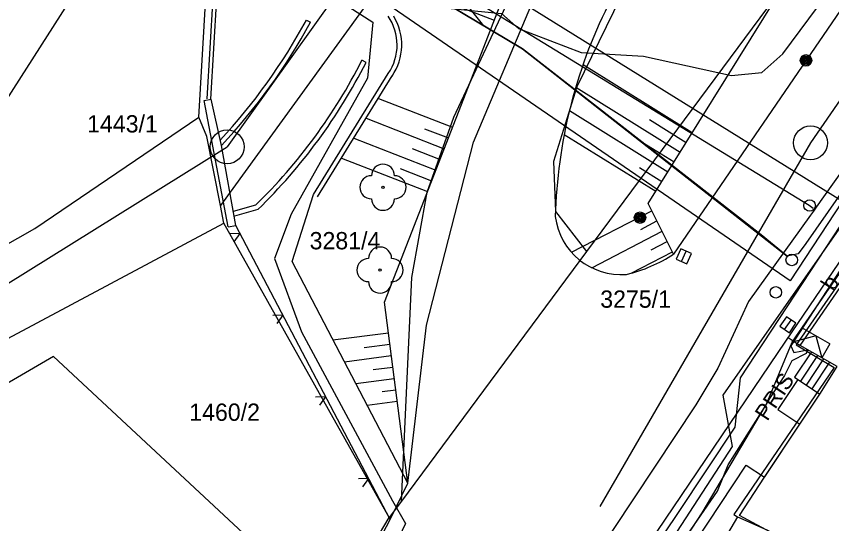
# Model space of a CAD drawing. Extents: x -601580 to 4, y -1204314 to 4.
# Drawn here: x -599697.91 to -599662.55, y -1204113.68 to -1204091.67 of the extents above; entities that cross this region are included whole.
import ezdxf

# ---------------------------------------------------------------- set-up
doc = ezdxf.new("R2010")
doc.units = 0
for name, color, linetype in [('00-EON NN', 7, 'Continuous'), ('00-INNOGY-NTL', 7, 'Continuous'), ('00-KN-HRANICE PARCEL', 7, 'Continuous'), ('00-KN-PARC. CISLA', 7, 'Continuous'), ('00-POLOHOPIS', 7, 'Continuous'), ('00-SITE KOM. KABEL', 7, 'Continuous'), ('00-VAK-KANAL-POTRUBI', 7, 'Continuous'), ('00-VAK-VODA-RAD IGIS', 7, 'Continuous'), ('11-REKONSTRUKCE  VYKOP', 7, 'Continuous'), ('11-REKONSTRUKCE VODOVOD', 7, 'Continuous'), ('11-REKONSTRUKCE VODOVOD POPIS', 7, 'Continuous'), ('Vrstva 22', 7, 'Continuous'), ('Vrstva 25', 7, 'Continuous'), ('Vrstva 27', 7, 'Continuous'), ('Vrstva 28', 7, 'Continuous'), ('Vrstva 9', 7, 'Continuous')]:
    doc.layers.add(name, color=color, linetype=linetype)

# ---------------------------------------------------------------- blocks, each defined once
blk = doc.blocks.new('6.01A_956')
at = {"layer": 'Vrstva 25'}
for radius in [0.25, 0.2, 0.15, 0.1, 0.05]:
    blk.add_circle((0, 0), radius, dxfattribs=at)
blk = doc.blocks.new('3.13_26')
at = {"layer": 'Vrstva 22'}
blk.add_circle((0, 0), 0.05, dxfattribs=at)
for centre, start, end in [((0, 0.5), 0, 180), ((-0.5, 0), 90, 270), ((0.5, 0), 270, 90), ((0, -0.5), 180, 0)]:
    blk.add_arc(centre, 0.5, start, end, dxfattribs=at)
blk = doc.blocks.new('3.13_28')
at = {"layer": 'Vrstva 22'}
blk.add_circle((0, 0), 0.05, dxfattribs=at)
for centre, start, end in [((0, 0.5), 0, 180), ((-0.5, 0), 90, 270), ((0.5, 0), 270, 90), ((0, -0.5), 180, 0)]:
    blk.add_arc(centre, 0.5, start, end, dxfattribs=at)
blk = doc.blocks.new('6.14A_100')
at = {"layer": 'Vrstva 28'}
blk.add_circle((0, 0), 0.25, dxfattribs=at)
blk = doc.blocks.new('6.14A_102')
at = {"layer": 'Vrstva 28'}
blk.add_circle((0, 0), 0.25, dxfattribs=at)
blk = doc.blocks.new('6.14A_104')
at = {"layer": 'Vrstva 28'}
blk.add_circle((0, 0), 0.25, dxfattribs=at)
blk = doc.blocks.new('6.30_46')
at = {"layer": 'Vrstva 27'}
blk.add_line((-0.25, 0), (0.25, 0), dxfattribs=at)
blk.add_lwpolyline([(-0.25, -0.25), (0.25, -0.25), (0.25, 0.25), (-0.25, 0.25)], close=True, dxfattribs=at)
blk = doc.blocks.new('6.30_48')
at = {"layer": 'Vrstva 27'}
blk.add_line((-0.25, 0.001), (0.25, -0.001), dxfattribs=at)
blk.add_lwpolyline([(-0.25, -0.25), (0.25, -0.25), (0.25, 0.25), (-0.25, 0.25)], close=True, dxfattribs=at)
blk = doc.blocks.new('6.01A_1054')
at = {"layer": 'Vrstva 25'}
for radius in [0.25, 0.2, 0.15, 0.1, 0.05]:
    blk.add_circle((0, 0), radius, dxfattribs=at)
blk = doc.blocks.new('NN630')
at = {"layer": 'Vrstva 9'}
for points in [[(-3, -700), (-703, 0)], [(-703, -700), (-703, 0), (697, 0), (697, -700)], [(-3, -700), (697, 0)], [(-703, -700), (697, -700)]]:
    blk.add_lwpolyline(points, dxfattribs=at)

msp = doc.modelspace()

# ---------------------------------------------------------------- linework, layer by layer
at = {"layer": '00-EON NN'}
for points in [[(-599694.198, -1204085.915), (-599692.801, -1204086.993), (-599691.915, -1204088.112), (-599691.016, -1204089.219), (-599689.488, -1204090.615), (-599688.997, -1204090.416), (-599684.953, -1204090.681), (-599680.794, -1204091.147), (-599676.868, -1204091.546), (-599676.131, -1204092.201), (-599673.418, -1204093.238), (-599670.717, -1204093.39), (-599666.901, -1204094.239), (-599665.577, -1204094.111), (-599664.665, -1204093.295), (-599659.871, -1204086.817), (-599658.138, -1204084.755), (-599656.882, -1204084.361), (-599652.718, -1204084.026), (-599648.742, -1204082.908), (-599647.709, -1204082.187), (-599646.928, -1204081.315), (-599640.793, -1204072.36), (-599631.81, -1204059.488)], [(-599688.98, -1204090.818), (-599688.119, -1204090.764), (-599687.029, -1204090.296), (-599685.769, -1204089.786), (-599682.449, -1204091.916), (-599682.679, -1204094.346), (-599685.989, -1204100.256), (-599686.709, -1204102.176), (-599685.549, -1204105.356), (-599681.599, -1204112.686), (-599681.029, -1204113.676), (-599683.189, -1204118.196), (-599686.169, -1204122.426), (-599688.269, -1204125.756), (-599689.539, -1204127.706), (-599690.236, -1204128.516)], [(-599661.199, -1204101.166), (-599664.319, -1204105.956), (-599664.199, -1204106.256), (-599663.589, -1204106.132), (-599663.662, -1204106.296), (-599664.284, -1204106.613), (-599664.596, -1204107.246), (-599665.243, -1204108.242), (-599668.185, -1204113.215), (-599670.503, -1204116.782)]]:
    msp.add_lwpolyline(points, dxfattribs=at)
at = {"layer": '00-INNOGY-NTL'}
msp.add_lwpolyline([(-599670.55, -1204116.026), (-599666.85, -1204110.336), (-599667.26, -1204108.096), (-599662.13, -1204100.756), (-599661.79, -1204100.276), (-599659.86, -1204097.176), (-599658.93, -1204097.006), (-599658.83, -1204096.876), (-599654.01, -1204090.526), (-599651.57, -1204086.776), (-599651.04, -1204085.966), (-599651.16, -1204083.916), (-599648.33, -1204081.076), (-599646.42, -1204078.216), (-599644.19, -1204074.866), (-599639.42, -1204068.056), (-599633.06, -1204058.986)], dxfattribs=at)
at = {"layer": '00-KN-HRANICE PARCEL'}
for p, q in [((-599673.889, -1204078.926), (-599689.059, -1204099.876)), ((-599689.999, -1204096.046), (-599689.559, -1204088.666)), ((-599689.649, -1204096.876), (-599689.999, -1204096.046)), ((-599689.059, -1204099.876), (-599689.649, -1204096.876)), ((-599688.909, -1204100.636), (-599689.059, -1204099.876)), ((-599708.669, -1204111.186), (-599688.909, -1204100.636)), ((-599681.739, -1204113.406), (-599688.909, -1204100.636)), ((-599673.189, -1204101.876), (-599681.199, -1204112.696)), ((-599681.199, -1204112.696), (-599681.739, -1204113.406)), ((-599684.269, -1204117.636), (-599681.739, -1204113.406))]:
    msp.add_line(p, q, dxfattribs=at)
for points in [[(-599636.049, -1204047.406), (-599635.949, -1204051.736), (-599644.069, -1204062.596), (-599673.189, -1204101.876)], [(-599649.409, -1204047.976), (-599652.029, -1204051.736), (-599659.239, -1204065.306), (-599673.599, -1204094.726), (-599674.609, -1204097.966), (-599674.529, -1204100.136), (-599673.189, -1204101.876)], [(-599681.199, -1204112.696), (-599680.759, -1204102.996), (-599680.089, -1204099.296), (-599678.939, -1204096.036), (-599665.929, -1204068.246), (-599666.459, -1204068.906)], [(-599719.189, -1204115.216), (-599709.459, -1204100.036), (-599706.239, -1204102.076), (-599702.999, -1204097.036), (-599700.489, -1204098.646), (-599693.529, -1204087.766), (-599708.169, -1204078.466), (-599705.049, -1204073.146)], [(-599718.519, -1204115.576), (-599713.519, -1204110.936), (-599709.309, -1204107.996), (-599705.029, -1204105.376), (-599697.099, -1204100.876), (-599689.999, -1204096.046)], [(-599660.179, -1204101.476), (-599660.759, -1204101.106), (-599664.089, -1204105.916), (-599662.439, -1204106.896), (-599666.789, -1204113.276), (-599666.629, -1204113.386)], [(-599684.269, -1204117.636), (-599696.289, -1204106.426), (-599707.339, -1204112.856)], [(-599666.629, -1204113.386), (-599671.709, -1204122.006), (-599670.959, -1204122.496)], [(-599666.629, -1204113.386), (-599665.369, -1204113.946), (-599658.929, -1204117.406), (-599652.979, -1204120.936), (-599644.629, -1204126.136), (-599640.949, -1204128.396)]]:
    msp.add_lwpolyline(points, dxfattribs=at)
at = {"layer": '00-POLOHOPIS'}
for p, q in [((-599645.923, -1204067.588), (-599669.406, -1204101.988)), ((-599664.542, -1204105.754), (-599641.682, -1204072.091)), ((-599670.508, -1204099.782), (-599662.217, -1204086.457)), ((-599681.947, -1204104.072), (-599675.333, -1204087.076)), ((-599678.081, -1204097.124), (-599674.3, -1204088.147)), ((-599689.286, -1204089.184), (-599689.642, -1204095.249)), ((-599689.136, -1204089.193), (-599689.492, -1204095.257)), ((-599680.757, -1204090.45), (-599677.187, -1204091.839)), ((-599685.33, -1204091.83), (-599685.154, -1204091.925)), ((-599682.743, -1204093.664), (-599682.921, -1204093.574)), ((-599673.334, -1204093.763), (-599668.597, -1204096.711)), ((-599685.015, -1204099.393), (-599681.778, -1204094.145)), ((-599684.845, -1204099.498), (-599681.608, -1204094.25)), ((-599673.65, -1204094.744), (-599669.125, -1204097.56)), ((-599689.758, -1204095.324), (-599689.465, -1204095.259)), ((-599688.727, -1204100.804), (-599689.758, -1204095.324)), ((-599689.015, -1204097.277), (-599689.465, -1204095.259)), ((-599682.21, -1204095.226), (-599678.992, -1204096.478)), ((-599673.922, -1204095.753), (-599669.654, -1204098.409)), ((-599682.743, -1204096.091), (-599679.354, -1204097.41)), ((-599670.456, -1204096.143), (-599668.861, -1204097.135)), ((-599680.203, -1204096.543), (-599679.173, -1204096.944)), ((-599674.149, -1204096.789), (-599670.182, -1204099.258)), ((-599683.277, -1204096.956), (-599679.717, -1204098.342)), ((-599680.116, -1204105.071), (-599678.081, -1204097.124)), ((-599670.702, -1204097.168), (-599669.389, -1204097.984)), ((-599688.383, -1204100.741), (-599689.015, -1204097.277)), ((-599680.736, -1204097.408), (-599679.536, -1204097.876)), ((-599683.811, -1204097.822), (-599680.08, -1204099.274)), ((-599670.892, -1204098.227), (-599669.918, -1204098.833)), ((-599681.27, -1204098.274), (-599679.898, -1204098.808)), ((-599685.951, -1204102.311), (-599685.015, -1204099.393)), ((-599687.534, -1204099.865), (-599688.506, -1204100.14)), ((-599669.405, -1204101.987), (-599670.508, -1204099.782)), ((-599687.431, -1204100.044), (-599688.452, -1204100.332)), ((-599673.835, -1204101.902), (-599670.357, -1204100.1)), ((-599688.727, -1204100.804), (-599688.383, -1204100.741)), ((-599670.833, -1204100.91), (-599670.127, -1204100.544)), ((-599672.957, -1204102.573), (-599669.903, -1204100.991)), ((-599670.373, -1204101.798), (-599669.679, -1204101.438)), ((-599671.24, -1204102.81), (-599669.456, -1204101.885)), ((-599680.932, -1204111.915), (-599685.951, -1204102.311)), ((-599680.932, -1204111.915), (-599681.947, -1204104.072)), ((-599680.932, -1204111.915), (-599680.116, -1204105.071)), ((-599684.177, -1204105.706), (-599681.776, -1204105.395)), ((-599664.435, -1204105.595), (-599663.915, -1204105.946)), ((-599682.827, -1204106.035), (-599681.712, -1204105.891)), ((-599679.203, -1204127.46), (-599664.542, -1204105.754)), ((-599683.683, -1204106.65), (-599681.647, -1204106.386)), ((-599663.424, -1204106.226), (-599664.161, -1204107.329)), ((-599663.163, -1204106.375), (-599663.911, -1204107.496)), ((-599662.902, -1204106.524), (-599663.661, -1204107.662)), ((-599662.64, -1204106.673), (-599663.412, -1204107.829)), ((-599682.432, -1204106.992), (-599681.583, -1204106.882)), ((-599683.19, -1204107.594), (-599681.519, -1204107.378)), ((-599664.021, -1204107.423), (-599664.89, -1204108.725)), ((-599664.161, -1204107.329), (-599663.07, -1204108.057)), ((-599682.037, -1204107.949), (-599681.455, -1204107.874)), ((-599682.696, -1204108.539), (-599681.391, -1204108.37)), ((-599664.89, -1204108.725), (-599663.931, -1204109.359)), ((-599665.447, -1204111.653), (-599663.931, -1204109.359)), ((-599672.473, -1204120.533), (-599666.26, -1204111.144)), ((-599666.26, -1204111.144), (-599665.471, -1204111.655))]:
    msp.add_line(p, q, dxfattribs=at)
for points in [[(-599681.698, -1204113.494), (-599688.383, -1204100.741)], [(-599688.459, -1204101.457), (-599688.198, -1204101.094), (-599688.645, -1204101.103)], [(-599661.991, -1204115.884), (-599665.205, -1204114.052), (-599666.551, -1204113.322), (-599665.471, -1204111.655), (-599663.07, -1204108.057), (-599662.31, -1204106.861), (-599663.915, -1204105.946), (-599660.578, -1204101.108), (-599656.462, -1204103.947)], [(-599686.602, -1204105), (-599686.341, -1204104.637), (-599686.788, -1204104.646)], [(-599684.745, -1204108.543), (-599684.484, -1204108.18), (-599684.931, -1204108.188)], [(-599682.888, -1204112.086), (-599682.627, -1204111.723), (-599683.074, -1204111.731)], [(-599681.698, -1204113.494), (-599680.932, -1204111.915)], [(-599683.954, -1204117.806), (-599681.698, -1204113.494)]]:
    msp.add_lwpolyline(points, dxfattribs=at)
for centre, radius, start, end in [((-599652.673, -1204100.946), 21.875, 153.5006, 178.4328), ((-599707.823, -1204079.639), 25.584, 317.1461, 331.5454), ((-599683.58, -1204092.909), 2.185, 325.56, 34.6711), ((-599683.58, -1204092.909), 2.385, 325.56, 31.4145), ((-599707.823, -1204079.639), 25.784, 316.8403, 331.5453), ((-599704.304, -1204082.731), 23.975, 314.3854, 333.1117), ((-599704.304, -1204082.731), 24.175, 314.2646, 333.1117), ((-599671.677, -1204099.987), 2.885, 187.1746, 274.6126), ((-599673.006, -1204096.415), 6.634, 283.6063, 302.8722)]:
    msp.add_arc(centre, radius, start, end, dxfattribs=at)
at = {"layer": '00-SITE KOM. KABEL'}
for points in [[(-599706.729, -1204171.726), (-599707.939, -1204170.796), (-599690.829, -1204145.256), (-599680.939, -1204130.676), (-599669.219, -1204113.236), (-599666.739, -1204109.486), (-599666.509, -1204107.356), (-599660.459, -1204098.156), (-599658.139, -1204095.976), (-599651.239, -1204085.636), (-599633.359, -1204060.796), (-599621.999, -1204045.836)], [(-599670.099, -1204116.036), (-599667.499, -1204112.266), (-599667.039, -1204111.126), (-599665.389, -1204108.516), (-599664.259, -1204105.806), (-599661.919, -1204102.406)]]:
    msp.add_lwpolyline(points, dxfattribs=at)
at = {"layer": '00-VAK-KANAL-POTRUBI'}
msp.add_line((-599663.469, -1204097.156), (-599672.604, -1204112.928), dxfattribs=at)
for points in [[(-599650.415, -1204043.708), (-599675.722, -1204079.089), (-599688.768, -1204097.329)], [(-599637.368, -1204059.264), (-599663.469, -1204097.156)], [(-599712.785, -1204112.294), (-599688.768, -1204097.329)]]:
    msp.add_lwpolyline(points, dxfattribs=at)
for centre in [(-599663.469, -1204097.156), (-599688.768, -1204097.329)]:
    msp.add_circle(centre, 0.735, dxfattribs=at)
at = {"layer": '00-VAK-VODA-RAD IGIS'}
for points in [[(-599613.689, -1204031.696), (-599627.859, -1204049.826), (-599635.479, -1204059.976), (-599650.069, -1204081.406), (-599663.221, -1204099.95)], [(-599613.729, -1204032.576), (-599627.599, -1204050.056), (-599635.129, -1204060.316), (-599649.649, -1204081.406), (-599663.669, -1204101.526)], [(-599663.524, -1204099.879), (-599682.842, -1204088.042), (-599681.29, -1204085.896)], [(-599664.486, -1204102.069), (-599665.611, -1204101.141), (-599675.958, -1204093.076), (-599685.11, -1204087.611), (-599684.387, -1204086.47)], [(-599663.36, -1204100.006), (-599663.524, -1204099.879)], [(-599663.221, -1204099.95), (-599663.339, -1204100.116)], [(-599663.464, -1204100.29), (-599666.159, -1204104.046), (-599667.489, -1204106.926), (-599668.449, -1204108.516), (-599680.109, -1204126.116), (-599689.249, -1204139.906), (-599698.389, -1204153.706), (-599700.579, -1204155.896), (-599707.429, -1204166.866), (-599710.479, -1204172.166), (-599714.109, -1204178.746), (-599718.152, -1204186.058), (-599724.869, -1204198.496), (-599733.519, -1204221.536), (-599739.97, -1204237.6), (-599742.235, -1204243.238), (-599747.709, -1204252.896), (-599757.019, -1204268.226), (-599762.359, -1204276.456), (-599765.698, -1204280.085), (-599766.059, -1204280.726)], [(-599663.339, -1204100.116), (-599663.464, -1204100.29)], [(-599663.669, -1204101.526), (-599664.009, -1204101.976), (-599664.486, -1204102.07)]]:
    msp.add_lwpolyline(points, dxfattribs=at)
at = {"layer": '11-REKONSTRUKCE  VYKOP'}
msp.add_lwpolyline([(-599682.996, -1204082.766), (-599679.677, -1204085.172), (-599681.392, -1204087.689), (-599662.089, -1204099.691), (-599664.356, -1204103.148), (-599686.868, -1204087.661), (-599682.996, -1204082.766)], dxfattribs=at)
at = {"layer": '11-REKONSTRUKCE VODOVOD'}
msp.add_lwpolyline([(-599684.387, -1204086.47), (-599684.749, -1204087.04), (-599685.11, -1204087.611), (-599675.958, -1204093.076), (-599664.486, -1204102.069)], dxfattribs=at)
at = {"layer": '11-REKONSTRUKCE VODOVOD POPIS'}
msp.add_line((-599696.602, -1204067.898), (-599677.655, -1204092.086), dxfattribs=at)

# ---------------------------------------------------------------- block references
at = {"layer": '00-EON NN', "xscale": 0.0009999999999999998, "yscale": 0.0009999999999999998, "rotation": 150.3128194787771}
msp.add_blockref('NN630', (-599663.59, -1204106.131), dxfattribs=at)
at = {"layer": '00-POLOHOPIS'}
for name, p, xscale, yscale, rotation in [('6.01A_1054', (-599663.666, -1204093.579), 1.00000188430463, 1.00000188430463, 150.0012946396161), ('6.30_48', (-599668.959, -1204102.077), 0.99999834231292, 0.99999834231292, 66.04284774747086), ('6.30_46', (-599664.453, -1204105.051), 0.9999999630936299, 0.9999999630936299, 55.62765186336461)]:
    msp.add_blockref(name, p, dxfattribs=dict(at, xscale=xscale, yscale=yscale, rotation=rotation))
for name, p, rotation in [('3.13_28', (-599682.009, -1204099.082), 180), ('6.14A_104', (-599663.509, -1204099.877), -90.00000000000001), ('6.01A_956', (-599670.863, -1204100.401), -90.00000000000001), ('3.13_26', (-599682.136, -1204102.675), 180), ('6.14A_102', (-599664.283, -1204102.237), -90.00000000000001), ('6.14A_100', (-599664.971, -1204103.642), -90.00000000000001)]:
    msp.add_blockref(name, p, dxfattribs=dict(at, rotation=rotation))

# ---------------------------------------------------------------- texts
at = {"layer": '00-KN-PARC. CISLA'}
for s, p in [('1443/1', (-599694.839, -1204096.706)), ('3281/4', (-599685.19, -1204101.776)), ('3275/1', (-599672.588, -1204104.31)), ('1460/2', (-599690.41, -1204109.216))]:
    msp.add_text(s, height=0.75, dxfattribs=at).set_placement(p)
at = {"layer": '00-POLOHOPIS'}
for s, rotation, p in [('b.', 57.9182, (-599662.473, -1204103.626)), ('PRIS', 56.5935, (-599665.345, -1204109.262))]:
    msp.add_text(s, height=0.7, rotation=rotation, dxfattribs=at).set_placement(p)

doc.saveas('drawing.dxf')
